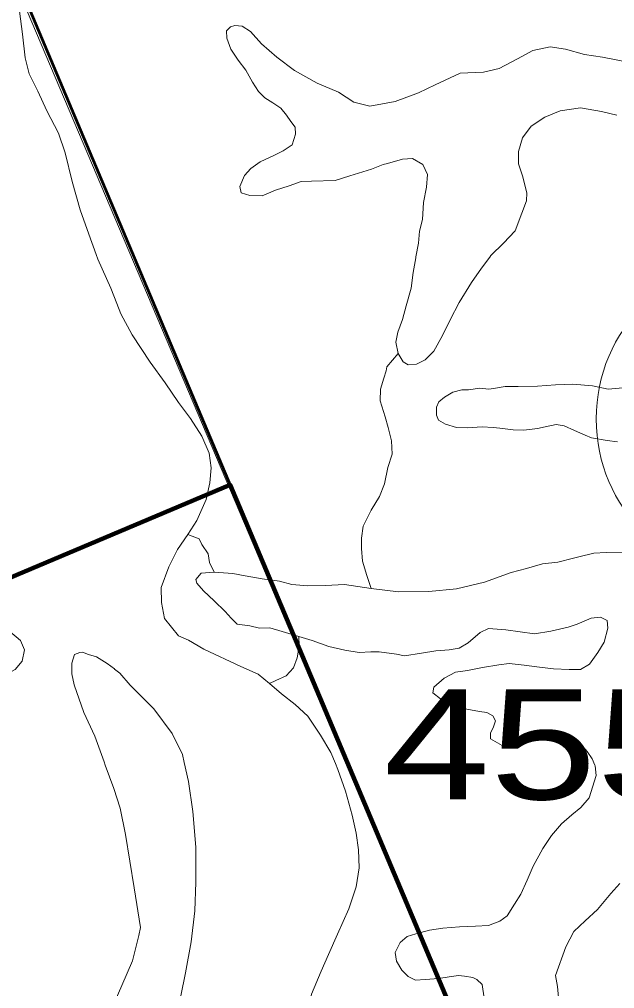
# Model space of a CAD drawing. Extents: x -1643653 to 4543381, y 1624270 to 13878484.
# Drawn here: x 742948 to 745650, y 8915790 to 8920193 of the extents above; entities that cross this region are included whole.
import ezdxf

# ---------------------------------------------------------------- set-up
doc = ezdxf.new("R2010")
doc.units = 0
doc.header["$LTSCALE"] = 200
for name, color, linetype, lineweight in [('1', 7, 'Continuous', 13), ('26', 7, 'Continuous', 106), ('27', 7, 'Continuous', 53), ('29', 7, 'Continuous', 13), ('45', 7, 'Continuous', 13)]:
    doc.layers.add(name, color=color, linetype=linetype, lineweight=lineweight)
doc.layers.add('63', color=7, linetype='Continuous')

msp = doc.modelspace()

# ---------------------------------------------------------------- linework, layer by layer
at = {"layer": '1', "lineweight": 25}
msp.add_spline([(814781, 9009175.5), (814787.2, 9009173.4), (814796.9, 9009173.4), (814799.4, 9009172.4), (814805.1, 9009174.5), (814805.6, 9009176.5), (814811.7, 9009179.5), (814811.7, 9009179.5), (814801.5, 9009181), (814790.7, 9009181.5), (814784.1, 9009183.1), (814777.4, 9009185.1), (814778.4, 9009175.5)], degree=3, dxfattribs=at)
at = {"layer": '26'}
msp.add_lwpolyline([(737960, 8917973), (739975.5, 8917894.7), (739953, 8915879.4), (741408.6, 8915888.8), (742767, 8917599.4), (743904, 8918079), (745599.5, 8914059.4), (748801.1, 8916562.5), (751127.3, 8914995.6), (752186.7, 8916608.6), (754052.2, 8916585.5), (754121.3, 8918405.9), (753143.4, 8923459.5), (755867.3, 8924920.9), (758907.1, 8924269.2), (760265.4, 8922087.4), (760681.5, 8922550.2), (761633.6, 8923791.4), (762304.8, 8924164.6), (762860.2, 8924869.1), (763095.4, 8925103), (764213.5, 8925763.2), (764241.6, 8925793.7)], dxfattribs=at)
at = {"layer": '27'}
msp.add_lwpolyline([(742198, 8921966.9), (742774.4, 8920756.9), (745599.5, 8914059.4), (748801.1, 8916562.5), (750697.1, 8918944.1), (747912.4, 8923168.9), (745575.7, 8923768.8), (745069, 8922906.2)], close=True, dxfattribs=at)
at = {"layer": '29'}
msp.add_line((745560.3, 8916805), (745560.4, 8916805.2), dxfattribs=at)
msp.add_lwpolyline([(745599.5, 8914059.4), (741979.8, 8914750.3), (739888.1, 8915825.1), (741431.1, 8915917.3), (742767, 8917599.4), (740717.2, 8922392.3), (737953.4, 8923890.1), (738068.6, 8925272.7), (741707.2, 8923237.2)], close=True, dxfattribs=at)
at = {"layer": '29', "lineweight": 53}
msp.add_lwpolyline([(742198, 8921966.9), (742774.4, 8920756.9), (745599.5, 8914059.4), (748801.1, 8916562.5), (751127.3, 8914995.6), (752186.7, 8916608.6), (754052.2, 8916585.5), (754121.3, 8918405.9), (754144.3, 8918382.9)], dxfattribs=at)
at = {"layer": '29'}
for points in [[(743296.1, 8919124.5), (743262.6, 8919217.4), (743223.3, 8919327.3), (743186.9, 8919456.4), (743155.1, 8919586.3), (743125.4, 8919676.2), (743072.7, 8919777.5), (743031.4, 8919866.5), (742991.5, 8919944.9), (742974, 8920018.3), (742961.9, 8920125.7), (742948.3, 8920230.6)], [(743296.1, 8919124.5), (743262.6, 8919217.4), (743223.3, 8919327.3), (743186.9, 8919456.4), (743155.1, 8919586.3), (743125.4, 8919676.2), (743072.7, 8919777.5), (743031.4, 8919866.5), (742991.5, 8919944.9), (742974, 8920018.3), (742961.9, 8920125.7), (742948.3, 8920230.6)], [(745734.6, 8919993.4), (745595.2, 8920021), (745512.8, 8920033.9), (745427.2, 8920057.2), (745358.1, 8920068.5), (745279.5, 8920052.1), (745209.4, 8920013.9), (745125.4, 8919970.5), (745054.3, 8919953.1), (744948.2, 8919948.3), (744834.8, 8919895.9), (744759.7, 8919859.8), (744653.3, 8919819.6), (744538.5, 8919799.3), (744466, 8919817.4), (744396.7, 8919861.8), (744299.9, 8919903.9), (744196.9, 8919960.2), (744116, 8920021.3), (744047.2, 8920081.8), (743997, 8920137.9), (743958.6, 8920162.7), (743926.5, 8920165.8), (743905.5, 8920159.5), (743887.4, 8920141.5), (743888.8, 8920106.9), (743907.3, 8920057.4), (743940.9, 8920007.4), (743975.5, 8919961.6), (744005.3, 8919907.5), (744032.7, 8919865.6), (744062.4, 8919837), (744098.6, 8919814.5), (744134.9, 8919789.6), (744161.1, 8919758.3), (744180.5, 8919729.1), (744199.2, 8919702.9), (744201.4, 8919671.6), (744186.8, 8919623.5), (744144.7, 8919596.4), (744102.8, 8919574.8), (744040.7, 8919546.6), (743998.7, 8919515.5), (743969.8, 8919483.2), (743948.4, 8919433.7), (743955.2, 8919405.1), (743993.7, 8919392.3), (744050.5, 8919391), (744110.6, 8919417.4), (744172.9, 8919436.5), (744227.6, 8919456.7), (744273.3, 8919458), (744380.7, 8919460.5), (744448.3, 8919481.6), (744545.8, 8919511.9), (744599.5, 8919533.6), (744618.7, 8919538.2), (744686.9, 8919558.2), (744733.1, 8919560.8), (744779.3, 8919534.1), (744800, 8919488.2), (744796.2, 8919430.7), (744782.6, 8919361.9), (744777.1, 8919283.7), (744763.7, 8919231.3), (744759.1, 8919176.1), (744748.3, 8919114.5)], [(745734.6, 8919993.4), (745595.2, 8920021), (745512.8, 8920033.9), (745427.2, 8920057.2), (745358.1, 8920068.5), (745279.5, 8920052.1), (745209.4, 8920013.9), (745125.4, 8919970.5), (745054.3, 8919953.1), (744948.2, 8919948.3), (744834.8, 8919895.9), (744759.7, 8919859.8), (744653.3, 8919819.6), (744538.5, 8919799.3), (744466, 8919817.4), (744396.7, 8919861.8), (744299.9, 8919903.9), (744196.9, 8919960.2), (744116, 8920021.3), (744047.2, 8920081.8), (743997, 8920137.9), (743958.6, 8920162.7), (743926.5, 8920165.8), (743905.5, 8920159.5), (743887.4, 8920141.5), (743888.8, 8920106.9), (743907.3, 8920057.4), (743940.9, 8920007.4), (743975.5, 8919961.6), (744005.3, 8919907.5), (744032.7, 8919865.6), (744062.4, 8919837), (744098.6, 8919814.5), (744134.9, 8919789.6), (744161.1, 8919758.3), (744180.5, 8919729.1), (744199.2, 8919702.9), (744201.4, 8919671.6), (744186.8, 8919623.5), (744144.7, 8919596.4), (744102.8, 8919574.8), (744040.7, 8919546.6), (743998.7, 8919515.5), (743969.8, 8919483.2), (743948.4, 8919433.7), (743955.2, 8919405.1), (743993.7, 8919392.3), (744050.5, 8919391), (744110.6, 8919417.4), (744172.9, 8919436.5), (744227.6, 8919456.7), (744273.3, 8919458), (744380.7, 8919460.5), (744448.3, 8919481.6), (744545.8, 8919511.9), (744599.5, 8919533.6), (744618.7, 8919538.2), (744686.9, 8919558.2), (744733.1, 8919560.8), (744779.3, 8919534.1), (744800, 8919488.2), (744796.2, 8919430.7), (744782.6, 8919361.9), (744777.1, 8919283.7), (744763.7, 8919231.3), (744759.1, 8919176.1), (744748.3, 8919114.5)], [(745082.9, 8919112.3), (745088.8, 8919120.3), (745144.9, 8919177.1), (745198.2, 8919232.3), (745229.3, 8919312.3), (745250.6, 8919368.2), (745251.4, 8919405.8), (745232, 8919481.7), (745214.1, 8919537.4), (745213.6, 8919593.2), (745231.9, 8919655.4), (745270.5, 8919707.6), (745332.8, 8919749.4), (745402.5, 8919777.2), (745494.8, 8919790.9), (745590.3, 8919775.1), (745660.6, 8919757.3)], [(745660.6, 8919757.3), (745590.3, 8919775.1), (745494.8, 8919790.9), (745402.5, 8919777.2), (745332.8, 8919749.4), (745270.5, 8919707.6), (745231.9, 8919655.4), (745213.6, 8919593.2), (745214.1, 8919537.4), (745232, 8919481.7), (745251.4, 8919405.8), (745250.6, 8919368.2), (745229.3, 8919312.3), (745198.2, 8919232.3), (745144.9, 8919177.1), (745088.8, 8919120.3), (745082.9, 8919112.3)], [(743390.7, 8918902.5), (743363, 8918971.7), (743303.4, 8919104.4), (743296.1, 8919124.5)], [(743390.7, 8918902.5), (743363, 8918971.7), (743303.4, 8919104.4), (743296.1, 8919124.5)], [(744748.3, 8919114.5), (744747.6, 8919110.5), (744736.1, 8919043), (744726.6, 8918971.9), (744704.3, 8918891.5), (744686.3, 8918829.6), (744666, 8918772), (744656.5, 8918727.1), (744667.1, 8918675.5), (744690.2, 8918637.7), (744712.6, 8918623.3), (744751, 8918626.5), (744790, 8918646.1), (744829.6, 8918686.6), (744869.1, 8918756.6), (744902.9, 8918828), (744944.1, 8918907.1), (744999.8, 8918998.2), (745046.1, 8919062.4), (745082.9, 8919112.3)], [(744748.3, 8919114.5), (744747.6, 8919110.5), (744736.1, 8919043), (744726.6, 8918971.9), (744704.3, 8918891.5), (744686.3, 8918829.6), (744666, 8918772), (744656.5, 8918727.1), (744667.1, 8918675.5)], [(745082.9, 8919112.3), (745046.1, 8919062.4), (744999.8, 8918998.2), (744944.1, 8918907.1), (744902.9, 8918828), (744869.1, 8918756.6), (744829.6, 8918686.6), (744790, 8918646.1), (744751, 8918626.5), (744712.6, 8918623.3), (744690.2, 8918637.7), (744667.1, 8918675.5)], [(744382.3, 8916813), (744362.1, 8916862.9), (744315.4, 8916942.2), (744257.1, 8917027.3), (744199.6, 8917081.2), (744137.9, 8917129.2), (744083.1, 8917176), (744032.3, 8917219.1), (743953.6, 8917253.5), (743785.7, 8917332.1), (743715.9, 8917373.7), (743670.7, 8917392.6), (743606.3, 8917471), (743592.3, 8917543.6), (743591.2, 8917612), (743625.5, 8917706.6), (743666.2, 8917784.7), (743712.5, 8917852.9), (743753.3, 8917917.2), (743795.4, 8918012.7), (743812.5, 8918088.3), (743818.5, 8918155.7), (743809.3, 8918222.1), (743775.5, 8918300), (743724.8, 8918380.3), (743670.7, 8918452.2), (743610, 8918542.5), (743541.9, 8918635.5), (743460.1, 8918760.8), (743408.8, 8918856), (743390.2, 8918902.3)], [(743712.5, 8917852.9), (743753.3, 8917917.2), (743795.4, 8918012.7), (743812.5, 8918088.3), (743818.5, 8918155.7), (743809.3, 8918222.1), (743775.5, 8918300), (743724.8, 8918380.3), (743670.7, 8918452.2), (743610, 8918542.5), (743541.9, 8918635.5), (743460.1, 8918760.8), (743408.8, 8918856), (743390.2, 8918902.3)], [(744544.8, 8917607.2), (744524.9, 8917666.2), (744505.4, 8917731.8), (744500.7, 8917789.9), (744500.9, 8917836.9), (744508.2, 8917891.1), (744545.3, 8917963.2), (744582.5, 8918026), (744605.5, 8918083.6), (744620.4, 8918157.9), (744640.2, 8918218.3), (744637.7, 8918279.2), (744622.4, 8918339.4), (744608, 8918387.5), (744585, 8918460), (744587.3, 8918513.7), (744601.9, 8918563.1), (744612.6, 8918597), (744612.6, 8918597), (744616.3, 8918615.4), (744616.3, 8918615.4), (744667.1, 8918675.5)], [(744667.1, 8918675.5), (744616.3, 8918615.4), (744616.3, 8918615.4), (744612.6, 8918597), (744612.6, 8918597), (744601.9, 8918563.1), (744587.3, 8918513.7), (744585, 8918460), (744608, 8918387.5), (744622.4, 8918339.4), (744637.7, 8918279.2), (744640.2, 8918218.3), (744620.4, 8918157.9), (744605.5, 8918083.6), (744582.5, 8918026), (744545.3, 8917963.2), (744508.2, 8917891.1), (744500.9, 8917836.9), (744500.7, 8917789.9), (744505.4, 8917731.8), (744524.9, 8917666.2), (744544.8, 8917607.2)], [(744667.1, 8918675.5), (744616.3, 8918615.4), (744616.3, 8918615.4), (744612.6, 8918597), (744612.6, 8918597), (744601.9, 8918563.1), (744587.3, 8918513.7), (744585, 8918460), (744608, 8918387.5), (744622.4, 8918339.4), (744637.7, 8918279.2), (744640.2, 8918218.3), (744620.4, 8918157.9), (744605.5, 8918083.6), (744582.5, 8918026), (744545.3, 8917963.2), (744508.2, 8917891.1), (744500.9, 8917836.9), (744500.7, 8917789.9), (744505.4, 8917731.8), (744524.9, 8917666.2), (744544.8, 8917607.2)], [(745687.9, 8918519.6), (745621.2, 8918513.7), (745550.3, 8918528.5), (745460.8, 8918536.5), (745381.8, 8918533.2), (745300.6, 8918526.9), (745212, 8918525), (745153.2, 8918525.8), (745109.2, 8918517.4), (745078.8, 8918513.7), (745037.7, 8918517.4), (744987.4, 8918510.1), (744956.1, 8918509.8), (744915.6, 8918499.4), (744877.5, 8918477.5), (744852, 8918455.3), (744841, 8918431.9), (744841.1, 8918395.1), (744850.7, 8918372.3), (744882.4, 8918354.3), (744931.7, 8918338.7), (744982.2, 8918338.2), (745048.6, 8918341.8), (745098.6, 8918339.6), (745128.8, 8918335.7), (745189.4, 8918329.1), (745238.1, 8918327.6), (745300.5, 8918334.8), (745334.7, 8918342.5), (745384.3, 8918352.9), (745420.6, 8918347), (745467.3, 8918326.3), (745516.8, 8918304.2), (745545, 8918292.5), (745615.8, 8918280.7), (745662.7, 8918273.7)], [(745662.7, 8918273.7), (745615.8, 8918280.7), (745545, 8918292.5), (745516.8, 8918304.2), (745467.3, 8918326.3), (745420.6, 8918347), (745384.3, 8918352.9), (745334.7, 8918342.5), (745300.5, 8918334.8), (745238.1, 8918327.6), (745189.4, 8918329.1), (745128.8, 8918335.7), (745098.6, 8918339.6), (745048.6, 8918341.8), (744982.2, 8918338.2), (744931.7, 8918338.7), (744882.4, 8918354.3), (744850.7, 8918372.3), (744841.1, 8918395.1), (744841, 8918431.9), (744852, 8918455.3), (744877.5, 8918477.5), (744915.6, 8918499.4), (744956.1, 8918509.8), (744987.4, 8918510.1), (745037.7, 8918517.4), (745078.8, 8918513.7), (745109.2, 8918517.4), (745153.2, 8918525.8), (745212, 8918525), (745300.6, 8918526.9), (745381.8, 8918533.2), (745460.8, 8918536.5), (745550.3, 8918528.5), (745621.2, 8918513.7), (745687.9, 8918519.6)], [(744083.1, 8917176), (744032.3, 8917219.1), (743953.6, 8917253.5), (743785.7, 8917332.1), (743715.9, 8917373.7), (743670.7, 8917392.6), (743606.3, 8917471), (743592.3, 8917543.6), (743591.2, 8917612), (743625.5, 8917706.6), (743666.2, 8917784.7), (743712.5, 8917852.9)], [(743832, 8917681.9), (743811, 8917725.8), (743804.8, 8917765.7), (743776.5, 8917808.4), (743763.3, 8917833.8), (743712.5, 8917852.9)], [(743832, 8917681.9), (743811, 8917725.8), (743804.8, 8917765.7), (743776.5, 8917808.4), (743763.3, 8917833.8), (743712.5, 8917852.9)], [(743712.5, 8917852.9), (743763.3, 8917833.8), (743776.5, 8917808.4), (743804.8, 8917765.7), (743811, 8917725.8), (743832, 8917681.9)], [(745731.6, 8917772.6), (745612.1, 8917771.2), (745556, 8917768), (745487.2, 8917752.3), (745462.9, 8917744.9), (745392.8, 8917728.2), (745323.3, 8917719.3), (745249.4, 8917698.8), (745180.3, 8917681.1), (745059.9, 8917636.5), (744931.8, 8917605.7), (744807.3, 8917594.6), (744669.4, 8917593.4), (744544.8, 8917607.2), (744423.1, 8917626.3), (744337.9, 8917622.1), (744257.4, 8917620.1), (744184.7, 8917626.7), (744129.1, 8917641.6), (744049.9, 8917652.2)], [(744544.8, 8917607.2), (744669.4, 8917593.4), (744807.3, 8917594.6), (744931.8, 8917605.7), (745059.9, 8917636.5), (745180.3, 8917681.1), (745249.4, 8917698.8), (745323.3, 8917719.3), (745392.8, 8917728.2), (745462.9, 8917744.9), (745487.2, 8917752.3), (745556, 8917768), (745612.1, 8917771.2), (745731.6, 8917772.6)], [(744049.9, 8917652.2), (743972.5, 8917665.3), (743917.3, 8917676.5), (743832, 8917681.9), (743772.4, 8917677.4), (743748.2, 8917648.6), (743752.5, 8917631.6), (743784, 8917597.5), (743831.8, 8917552.6), (743881.6, 8917503.1), (743909, 8917473.8), (743936.3, 8917446.6), (743994.5, 8917438.2), (744037.3, 8917428.1), (744084.6, 8917429.2), (744141, 8917412.2), (744277.4, 8917372)], [(743832, 8917681.9), (743772.4, 8917677.4), (743748.2, 8917648.6), (743752.5, 8917631.6), (743784, 8917597.5), (743831.8, 8917552.6), (743881.6, 8917503.1), (743909, 8917473.8), (743936.3, 8917446.6), (743994.5, 8917438.2), (744037.3, 8917428.1), (744084.6, 8917429.2), (744141, 8917412.2), (744216.8, 8917389.9), (744216.7, 8917389.8)], [(744049.9, 8917652.2), (743972.5, 8917665.3), (743917.3, 8917676.5), (743832, 8917681.9)], [(744544.8, 8917607.2), (744423.1, 8917626.3), (744337.9, 8917622.1), (744257.4, 8917620.1), (744184.7, 8917626.7), (744129.1, 8917641.6), (744049.9, 8917652.2)], [(742225.6, 8916827.7), (742239.1, 8916868.8), (742299.6, 8916963.1), (742371.2, 8917039.6), (742453.3, 8917118.1), (742523.9, 8917160.3), (742596, 8917176.3), (742705.7, 8917190.4), (742802.2, 8917196.2), (742867, 8917205.2), (742928.2, 8917239.2), (742960.1, 8917278.5), (742970.9, 8917328.7), (742952.9, 8917372), (742904.3, 8917412.1), (742759.6, 8917453.2), (742638.7, 8917490.7)], [(744216.7, 8917389.8), (744277.4, 8917372), (744352.1, 8917344.5), (744424.9, 8917328.2), (744490, 8917316.9), (744543.5, 8917319.9), (744580.4, 8917320.8), (744659.1, 8917309.4), (744695.8, 8917302), (744773.2, 8917313.6), (744837.7, 8917324.9), (744899.6, 8917329.6), (744944.4, 8917336.9), (744985.8, 8917360.5), (745039.2, 8917408), (745077, 8917426), (745155.8, 8917420.5), (745285.8, 8917401.8), (745361.2, 8917414.2), (745438.6, 8917431.6), (745479.4, 8917445.6), (745543.6, 8917472.7), (745586, 8917477.1), (745615.9, 8917462.2), (745619.9, 8917428.1), (745602.3, 8917364.3), (745574.1, 8917316.7), (745535.7, 8917264.5), (745494.8, 8917240.7), (745443.8, 8917239.7), (745371.9, 8917243.4), (745309.4, 8917250.8), (745239.8, 8917259.3), (745171.4, 8917267.8), (745124.4, 8917261.7), (745049.5, 8917248.3), (744982.5, 8917235.8), (744928.2, 8917227.8), (744875.6, 8917200.3), (744828.8, 8917160.3), (744825, 8917134.6), (744859.8, 8917107), (744919.9, 8917076.9), (744979.3, 8917059.1), (745036.5, 8917048.7), (745069.8, 8917044.1), (745097.9, 8917030), (745108.8, 8917006.9), (745100.2, 8916978.9), (745087.3, 8916951.3), (745087, 8916925), (745160.8, 8916882.1), (745220, 8916911.6), (745280.5, 8916930.5), (745349.2, 8916936.1), (745440.1, 8916933.4), (745488.8, 8916909.5), (745525, 8916867.7), (745547.9, 8916834.4), (745560.3, 8916805)], [(744216.7, 8917389.8), (744277.4, 8917372), (744352.1, 8917344.5), (744424.9, 8917328.2), (744490, 8917316.9), (744543.5, 8917319.9), (744580.4, 8917320.8), (744659.1, 8917309.4), (744695.8, 8917302), (744773.2, 8917313.6), (744837.7, 8917324.9), (744899.6, 8917329.6), (744944.4, 8917336.9), (744985.8, 8917360.5), (745039.2, 8917408), (745077, 8917426), (745155.8, 8917420.5), (745285.8, 8917401.8), (745361.2, 8917414.2), (745438.6, 8917431.6), (745479.4, 8917445.6), (745543.6, 8917472.7), (745586, 8917477.1), (745615.9, 8917462.2), (745619.9, 8917428.1), (745602.3, 8917364.3), (745574.1, 8917316.7), (745535.7, 8917264.5), (745494.8, 8917240.7), (745443.8, 8917239.7), (745371.9, 8917243.4), (745309.4, 8917250.8), (745239.8, 8917259.3), (745171.4, 8917267.8), (745124.4, 8917261.7), (745049.5, 8917248.3), (744982.5, 8917235.8), (744928.2, 8917227.8), (744875.6, 8917200.3), (744828.8, 8917160.3), (744825, 8917134.6), (744859.8, 8917107), (744919.9, 8917076.9), (744979.3, 8917059.1), (745036.5, 8917048.7), (745069.8, 8917044.1), (745097.9, 8917030), (745108.8, 8917006.9), (745100.2, 8916978.9), (745087.3, 8916951.3), (745087, 8916925), (745160.8, 8916882.1), (745220, 8916911.6), (745280.5, 8916930.5), (745349.2, 8916936.1), (745440.1, 8916933.4), (745488.8, 8916909.5), (745525, 8916867.7), (745547.9, 8916834.4), (745560.3, 8916805)], [(744216.7, 8917389.8), (744218.1, 8917346.1), (744209, 8917293.2), (744191.4, 8917247.6), (744158.9, 8917210.6), (744111.5, 8917190.1), (744083.1, 8917176)], [(744216.7, 8917389.8), (744218.1, 8917346.1), (744209, 8917293.2), (744191.4, 8917247.6), (744158.9, 8917210.6), (744111.5, 8917190.1), (744083.1, 8917176)], [(744083.1, 8917176), (744111.5, 8917190.1), (744158.9, 8917210.6), (744191.4, 8917247.6), (744209, 8917293.2), (744218.1, 8917346.1), (744216.7, 8917389.8)], [(743379.9, 8917242.4), (743345.8, 8917267.9), (743298.1, 8917297.2), (743261.8, 8917308.2), (743234.4, 8917318.8), (743222, 8917317.4), (743198.5, 8917308.5), (743185.7, 8917268.2), (743186, 8917220.8), (743196.9, 8917170.7), (743240.8, 8917045), (743290.8, 8916936.5), (743332.1, 8916820.2)], [(743696.2, 8916817.6), (743688.1, 8916854.4), (743640.8, 8916949.3), (743558.1, 8917060.7), (743451.3, 8917168.8), (743403.9, 8917223.8), (743379.3, 8917242.2)], [(744382.3, 8916813), (744362.1, 8916862.9), (744315.4, 8916942.2), (744257.1, 8917027.3), (744199.6, 8917081.2), (744137.9, 8917129.2), (744083.1, 8917176)], [(743332.1, 8916820.2), (743337.5, 8916805.2), (743376.3, 8916699.8)], [(743366.9, 8915339), (743425.6, 8915383.9), (743501.5, 8915452.9), (743576.2, 8915530.4), (743617.4, 8915584.8), (743653.1, 8915643.3), (743681, 8915757.1), (743702.4, 8915862.4), (743726.8, 8916002.6), (743744.3, 8916143), (743748.9, 8916273.8), (743749.2, 8916432.8), (743734.6, 8916594.6), (743715, 8916731.8), (743696.2, 8916817.8)], [(744573.3, 8914862.2), (744550.3, 8914916.2), (744504, 8915028.5), (744460.8, 8915107.7), (744430.4, 8915195.3), (744394.8, 8915305.5), (744325.8, 8915420.1), (744280.8, 8915489.9), (744262.7, 8915576.2), (744259.1, 8915679.8), (744274.1, 8915764.7), (744318.3, 8915869), (744350.9, 8915946), (744391.7, 8916037.2), (744443.5, 8916153.4), (744476.8, 8916253.3), (744490.6, 8916339.2), (744486.8, 8916420.8), (744476.7, 8916497.2), (744458.1, 8916578.7), (744428.3, 8916687.5), (744393.4, 8916785.8), (744382.3, 8916813.1)], [(744274.1, 8915764.7), (744318.3, 8915869), (744350.9, 8915946), (744391.7, 8916037.2), (744443.5, 8916153.4), (744476.8, 8916253.3), (744490.6, 8916339.2), (744486.8, 8916420.8), (744476.7, 8916497.2), (744458.1, 8916578.7), (744428.3, 8916687.5), (744393.4, 8916785.8), (744382.3, 8916813.1)], [(745560.4, 8916805.2), (745561.5, 8916802.4), (745566.9, 8916757.9), (745534.6, 8916656.7), (745497.3, 8916612.7), (745456.1, 8916580.5), (745408.7, 8916539.1), (745363.3, 8916486), (745324.3, 8916426.3), (745279.9, 8916346.2), (745253.5, 8916282.8), (745224.3, 8916220.2), (745195.3, 8916173.3), (745161.5, 8916120.8), (745129.5, 8916097.4), (745077.8, 8916077.7), (745019.2, 8916074.5), (744946.2, 8916071.7), (744869.6, 8916065.4), (744808.9, 8916056.6), (744748.2, 8916038.8), (744707.7, 8916026.6), (744676.6, 8916000.4), (744654.4, 8915954.9), (744659.8, 8915915.2), (744683.4, 8915874.1), (744712.7, 8915846.2), (744746.6, 8915829.2), (744789.3, 8915831.4), (744852, 8915836.3), (744899, 8915844.7), (744942, 8915850.1), (744968.5, 8915846.5), (745006, 8915841.6), (745024.6, 8915831.8), (745048.1, 8915809.6), (745058.1, 8915746.7)], [(743375.8, 8916699.8), (743405.7, 8916609.6), (743430, 8916491), (743468.7, 8916248.9), (743497.8, 8916067.3), (743490.6, 8916031), (743461.5, 8915917.2), (743369.3, 8915702.8)], [(745674.1, 8916268.2), (745633.5, 8916222.4), (745572.4, 8916150), (745516.4, 8916097.6), (745464.4, 8916050.1), (745428.4, 8915980.5), (745381.2, 8915850.5), (745390.5, 8915800.4), (745395.1, 8915749.6)]]:
    msp.add_lwpolyline(points, dxfattribs=at)
at = {"layer": '45'}
msp.add_circle((746296.8, 8918378.2), 730.2, dxfattribs=at)

# ---------------------------------------------------------------- texts
at = {"layer": '63', "width": 1.3}
msp.add_text(' 4554.34 ha', height=500, dxfattribs=at).set_placement((744359.8, 8916649.9))

doc.saveas('drawing.dxf')
